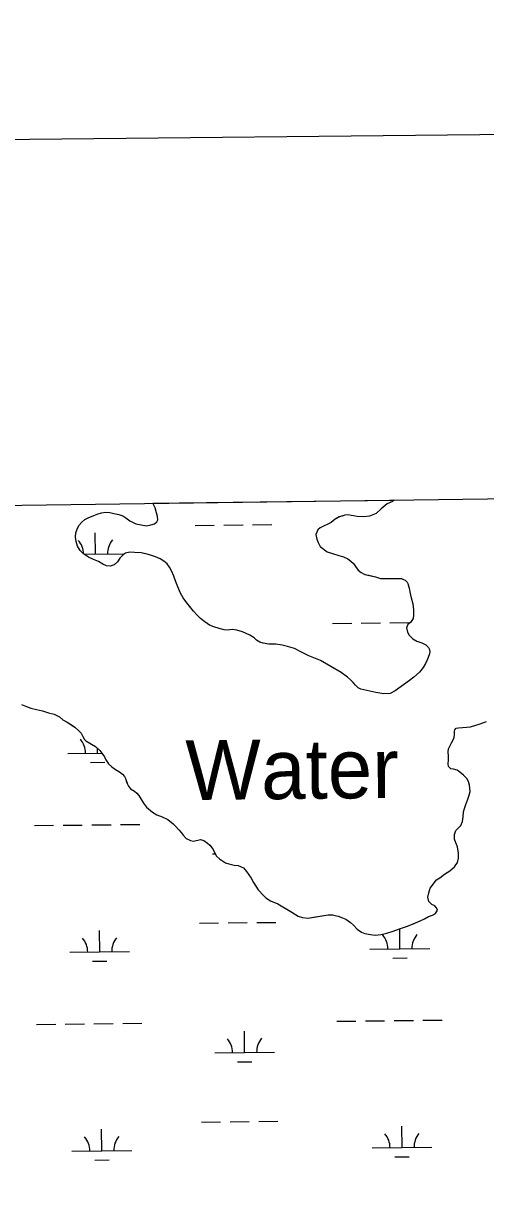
# Model space of a CAD drawing. Extents: x 3734862 to 3772949, y 391520 to 417239.
# Drawn here: x 3752854 to 3753627, y 414076 to 416022 of the extents above; entities that cross this region are included whole.
import ezdxf

# ---------------------------------------------------------------- set-up
doc = ezdxf.new("R2010")
doc.units = 0
for name, color, linetype in [('V-ANNO-SYMB', 7, 'Continuous'), ('V-GRID-FRAM', 7, 'Continuous'), ('V-RIVR-IDEN', 7, 'Continuous'), ('V-TOPO-SHOR', 7, 'Continuous'), ('V-WETL-SWMP', 7, 'Continuous')]:
    doc.layers.add(name, color=color, linetype=linetype)

msp = doc.modelspace()

# ---------------------------------------------------------------- linework, layer by layer
at = {"layer": 'V-ANNO-SYMB'}
msp.add_lwpolyline([(3738444.4, 392757.5), (3771525.7, 393106.9), (3771283.7, 416022.2), (3738202.3, 415672.8), (3738444.4, 392757.5)], dxfattribs=at)
at = {"layer": 'V-GRID-FRAM'}
msp.add_lwpolyline([(3738832.3, 415033.8), (3770599.2, 415447.4), (3770843.8, 397266.6), (3739061.1, 396852.8), (3738832.3, 415033.8)], dxfattribs=at)
at = {"layer": 'V-TOPO-SHOR'}
for points in [[(3753098.7, 415112.6), (3753094.6, 415117.8), (3753089.5, 415122.5), (3753083.2, 415126.3), (3753075.2, 415129.6), (3753065.4, 415132.8), (3753059, 415134.5), (3753051.4, 415136.6), (3753040.1, 415137), (3753032.3, 415137.3), (3753025.4, 415135.7), (3753021.7, 415133.5), (3753015.7, 415127.2), (3753011.7, 415121.2), (3753006.5, 415116.3), (3752999.6, 415114.1), (3752993.6, 415114.8), (3752987.3, 415117.7), (3752979.9, 415121.9), (3752971.7, 415125.2), (3752963.3, 415128.9), (3752955.1, 415134.5), (3752949.4, 415140.3), (3752945, 415147.8), (3752942.6, 415155.4), (3752941.8, 415162.8), (3752942.3, 415170.1), (3752944.3, 415175.9), (3752947, 415182), (3752952.2, 415187.7), (3752957.4, 415192.2), (3752963, 415195.2), (3752972, 415199.1), (3752977.6, 415201.1), (3752985, 415203.3), (3752992.4, 415204.3), (3752999.1, 415203.8), (3753005.7, 415202.4), (3753013.9, 415200.4), (3753020.9, 415198.1), (3753026, 415195.2), (3753032.5, 415189.9), (3753042.5, 415184.9), (3753060.4, 415181.4), (3753067.6, 415183.1), (3753073.7, 415185.1), (3753077.7, 415188.1), (3753079.3, 415191.6), (3753078.7, 415197.1), (3753076.9, 415203.5), (3753074.7, 415211.5), (3753070.7, 415219.2)], [(3753474.3, 415224.4), (3753471.6, 415222.2), (3753462.5, 415218.1), (3753452.6, 415210.2), (3753444.4, 415202.1), (3753432.9, 415197.6), (3753423.6, 415196.4), (3753412.7, 415196.9), (3753406.6, 415198), (3753402.3, 415199), (3753397.6, 415199.7), (3753391.8, 415199.3), (3753387.1, 415197.9), (3753382.6, 415196.5), (3753375.5, 415192.7), (3753368.9, 415187.2), (3753350.6, 415178.1)], [(3753350.6, 415178.1), (3753346.7, 415174.8), (3753343.6, 415166.8), (3753345.1, 415159.4), (3753347, 415153.6), (3753350.8, 415146.9), (3753362.4, 415137.9), (3753371.1, 415135.2), (3753381.9, 415132.1), (3753389.5, 415129.8), (3753396.8, 415126.2), (3753401.6, 415122.7), (3753406.2, 415118.6), (3753409.9, 415113.4), (3753414.2, 415107.6), (3753418.9, 415103.3), (3753425.2, 415100.4), (3753431.8, 415098.9), (3753443, 415096.3), (3753451.6, 415093.6), (3753465.2, 415093.7), (3753474.2, 415093.5), (3753481.6, 415093.6), (3753486.5, 415093.2), (3753490, 415091.9), (3753492.5, 415090.7), (3753496.1, 415087.2), (3753497.2, 415085.1), (3753499.2, 415077.5), (3753501.1, 415068.4), (3753503, 415061), (3753505.5, 415051), (3753506.7, 415040.9), (3753506.5, 415032.5), (3753506, 415026.7), (3753503.7, 415023.3), (3753501.4, 415020), (3753496.9, 415016.7), (3753495.2, 415011), (3753496.4, 415003.6), (3753499.6, 414998.4), (3753505.4, 414992.7), (3753512.1, 414988.7), (3753520.3, 414985.6), (3753527.1, 414982.5), (3753531.9, 414978.3), (3753533.6, 414974.6), (3753533.9, 414970.7), (3753532.9, 414965.8), (3753530, 414958.4), (3753526.8, 414951.5), (3753522.9, 414944.7), (3753516.9, 414937), (3753507.4, 414928.6), (3753500.2, 414922.9), (3753476, 414905.8), (3753467.4, 414901.2), (3753456.9, 414900.8), (3753443.6, 414902.8), (3753418.8, 414908.5), (3753413.9, 414910.8), (3753409.4, 414915.1), (3753405.9, 414919.6), (3753401.2, 414924.2), (3753396.3, 414928.5), (3753385.5, 414936.4), (3753350.9, 414956.5), (3753331.5, 414963.9), (3753318.4, 414970.9), (3753307.8, 414976.1), (3753296.1, 414979.9), (3753286.9, 414982.2), (3753276.4, 414983.7), (3753264.7, 414983.8), (3753255.1, 414985.1), (3753249.5, 414986.8), (3753244.2, 414990.3), (3753240.4, 414994.2), (3753233, 414998.6), (3753227.1, 415001.5), (3753220.5, 415004), (3753211.1, 415006.8), (3753203.7, 415008), (3753195.7, 415007.3), (3753190, 415007.7), (3753181.7, 415009.6), (3753173.1, 415012.4), (3753165.6, 415015.5), (3753157.8, 415020.7), (3753150.7, 415026.7), (3753144.7, 415032.1), (3753138.8, 415038.9), (3753132.5, 415046.7), (3753127.6, 415052.9), (3753121.7, 415061.2), (3753116.9, 415068.8), (3753112.4, 415079.7), (3753109.4, 415088.1), (3753105.8, 415097.4), (3753101.9, 415106.2), (3753098.7, 415112.6)], [(3752851.5, 414882.5), (3752859.9, 414879.2), (3752866.9, 414876.8), (3752876.3, 414874.5), (3752886.2, 414872.2), (3752896.7, 414869), (3752905.9, 414866.3), (3752914.7, 414862.3), (3752920.6, 414857.1), (3752927.8, 414853), (3752934.8, 414848.4), (3752940.5, 414844.7), (3752947.3, 414838.7), (3752951.3, 414834.7), (3752953.6, 414829.4), (3752956.8, 414824.4), (3752958.7, 414821.7), (3752968.1, 414816.1), (3752974.8, 414812.2), (3752982, 414805.9), (3752985.7, 414801.2), (3752989.9, 414795.4), (3752992.4, 414790), (3752996.8, 414783.6), (3753002.2, 414778.2), (3753008.5, 414773.9), (3753015.1, 414770.1), (3753020.4, 414766.2), (3753023.6, 414762.3), (3753025.1, 414758.7), (3753026.9, 414753.6), (3753028.3, 414749.5), (3753030.1, 414746), (3753033.8, 414741.6), (3753040.3, 414737.7), (3753044.2, 414734.2), (3753047.5, 414730.6), (3753055.4, 414717.6), (3753060.5, 414711.2), (3753070.3, 414702.5), (3753077.5, 414698.1), (3753086.7, 414694.6), (3753096, 414690.4), (3753104.8, 414682.9), (3753108.6, 414679.2), (3753114.1, 414673.2), (3753118.2, 414668.4), (3753121.3, 414663.9), (3753126.4, 414658.7), (3753134, 414655.2), (3753138.9, 414654.1), (3753150.8, 414656.9), (3753156, 414655), (3753162.3, 414650.9), (3753166, 414647.2), (3753171.5, 414640.1), (3753173.3, 414636.2)], [(3753577.2, 414842.8), (3753577.4, 414843), (3753581.7, 414843.4), (3753601.7, 414845.1), (3753618.2, 414850.3), (3753628.9, 414854.4)], [(3753173.3, 414636.2), (3753177.2, 414628.8), (3753182.3, 414624.6), (3753192.3, 414618), (3753197.9, 414616.1), (3753206.7, 414614.2), (3753213.7, 414613.1), (3753222.5, 414609.3), (3753227.6, 414603.3), (3753231.5, 414597.6), (3753235.5, 414592), (3753239, 414585), (3753247.1, 414572.8), (3753256.1, 414563), (3753260, 414559.3), (3753267.6, 414554.1), (3753273.3, 414551.8), (3753279.7, 414549.1), (3753303.4, 414535.2), (3753313.7, 414528.5), (3753321.3, 414526.4), (3753330.3, 414525.3), (3753339.6, 414526.7), (3753353.2, 414528.9), (3753363.9, 414530.6), (3753371.1, 414530.6), (3753375.2, 414529.9), (3753380.5, 414528.5), (3753388.1, 414525.7), (3753393.4, 414523.4), (3753401.4, 414518), (3753406.3, 414513.5), (3753412.4, 414507.1), (3753419.6, 414501.9), (3753425.4, 414499.8), (3753434.6, 414497.7), (3753442.4, 414496.8), (3753452.3, 414498.2), (3753462.2, 414500.1), (3753472.7, 414503.4), (3753483.4, 414507.2), (3753494.7, 414511.6), (3753502, 414513.9), (3753507.7, 414516.3), (3753517.8, 414520.7), (3753525.1, 414524.2), (3753531.9, 414527.8), (3753538.3, 414530.3), (3753543.4, 414533.1), (3753546.8, 414538.4), (3753545.3, 414542.6), (3753542.5, 414545.9), (3753537.4, 414548.4), (3753532.2, 414553.1), (3753530.6, 414560.4), (3753532.5, 414567.7), (3753534.7, 414575.7), (3753545, 414589.2), (3753550.8, 414592.5), (3753558.7, 414598.6), (3753567.6, 414604.5), (3753575, 414611.1), (3753580, 414618.6), (3753581.7, 414625.6), (3753581.7, 414633.8), (3753580, 414644.7), (3753577.5, 414651.3), (3753575.3, 414657.5), (3753575.2, 414665.5), (3753577.3, 414671.9), (3753582.4, 414676.8), (3753585.6, 414680.3), (3753588.5, 414686.8), (3753589.4, 414694.5), (3753590.2, 414702.9), (3753591.7, 414708.8), (3753594, 414715.4), (3753597.6, 414724.2), (3753599.9, 414731.2), (3753601.2, 414737.3), (3753600.4, 414747.6), (3753598.8, 414753.8), (3753596, 414758.8), (3753590.4, 414764.2), (3753584.3, 414769.5), (3753579.4, 414772.9), (3753573.6, 414774.6), (3753569.3, 414775), (3753565.3, 414779.1), (3753564.3, 414783.3), (3753565.1, 414790.2), (3753565.2, 414796.2), (3753564.6, 414803.4), (3753565, 414808.8), (3753567.1, 414813.1), (3753570.3, 414818.8), (3753574.8, 414827), (3753574.9, 414833.2), (3753574.9, 414838.1), (3753575.5, 414840.4), (3753577.2, 414842.8)]]:
    msp.add_lwpolyline(points, dxfattribs=at)
at = {"layer": 'V-WETL-SWMP'}
for p, q in [((3753070.7, 415219.2), (3753474.3, 415224.4)), ((3753074.7, 415211.5), (3753070.7, 415219.2)), ((3753462.5, 415218.1), (3753452.6, 415210.2)), ((3753471.6, 415222.2), (3753462.5, 415218.1)), ((3753474.3, 415224.4), (3753471.6, 415222.2)), ((3752963, 415195.2), (3752972, 415199.1)), ((3752972, 415199.1), (3752977.6, 415201.1)), ((3752977.6, 415201.1), (3752985, 415203.3)), ((3752985, 415203.3), (3752992.4, 415204.3)), ((3752992.4, 415204.3), (3752999.1, 415203.8)), ((3752999.1, 415203.8), (3753005.7, 415202.4)), ((3753005.7, 415202.4), (3753013.9, 415200.4)), ((3753013.9, 415200.4), (3753020.9, 415198.1)), ((3753078.7, 415197.1), (3753074.7, 415211.5)), ((3753391.8, 415199.3), (3753382.7, 415196.5)), ((3753397.6, 415199.7), (3753391.8, 415199.3)), ((3753402.3, 415199), (3753397.6, 415199.7)), ((3753406.6, 415198), (3753402.3, 415199)), ((3753444.4, 415202.1), (3753432.9, 415197.6)), ((3753452.6, 415210.2), (3753444.4, 415202.1)), ((3752944.3, 415175.9), (3752947, 415182)), ((3752947, 415182), (3752952.2, 415187.7)), ((3752952.2, 415187.7), (3752957.4, 415192.2)), ((3752957.4, 415192.2), (3752963, 415195.2)), ((3753020.9, 415198.1), (3753026, 415195.2)), ((3753026, 415195.2), (3753032.5, 415189.9)), ((3753032.5, 415189.9), (3753042.5, 415184.9)), ((3753042.5, 415184.9), (3753060.4, 415181.3)), ((3753060.4, 415181.3), (3753067.6, 415183.1)), ((3753067.6, 415183.1), (3753073.7, 415185.1)), ((3753073.7, 415185.1), (3753077.7, 415188.1)), ((3753077.7, 415188.1), (3753079.3, 415191.6)), ((3753079.3, 415191.6), (3753078.7, 415197.1)), ((3753141.6, 415182.3), (3753173.6, 415182.6)), ((3753189.6, 415182.8), (3753221.6, 415183.1)), ((3753237.6, 415183.3), (3753269.6, 415183.6)), ((3753368.9, 415187.2), (3753350.6, 415178.1)), ((3753375.5, 415192.7), (3753368.9, 415187.2)), ((3753382.7, 415196.5), (3753375.5, 415192.7)), ((3753412.7, 415196.9), (3753406.6, 415198)), ((3753423.6, 415196.4), (3753412.7, 415196.9)), ((3753432.9, 415197.6), (3753423.6, 415196.4)), ((3752941.8, 415162.8), (3752942.3, 415170.1)), ((3752942.6, 415155.4), (3752941.8, 415162.8)), ((3752942.3, 415170.1), (3752944.3, 415175.9)), ((3752975, 415134.1), (3752974.7, 415170.1)), ((3753346.7, 415174.8), (3753343.6, 415166.8)), ((3753343.6, 415166.8), (3753345.1, 415159.4)), ((3753345.1, 415159.4), (3753347, 415153.6)), ((3753350.6, 415178.1), (3753346.7, 415174.8)), ((3752945, 415147.8), (3752942.6, 415155.4)), ((3752949.4, 415140.3), (3752945, 415147.8)), ((3752955.1, 415134.5), (3752949.4, 415140.3)), ((3753347, 415153.6), (3753350.8, 415146.9)), ((3753350.8, 415146.9), (3753362.4, 415137.9)), ((3752963.3, 415128.9), (3752955.1, 415134.5)), ((3752955.9, 415133.9), (3753023.6, 415134.6)), ((3752971.7, 415125.2), (3752963.3, 415128.9)), ((3752979.9, 415121.9), (3752971.7, 415125.2)), ((3752987.3, 415117.7), (3752979.9, 415121.9)), ((3753011.7, 415121.2), (3753006.5, 415116.3)), ((3753015.7, 415127.2), (3753011.7, 415121.2)), ((3753021.7, 415133.5), (3753015.7, 415127.2)), ((3753025.4, 415135.7), (3753021.7, 415133.5)), ((3753032.3, 415137.3), (3753025.4, 415135.7)), ((3753040.1, 415137), (3753032.3, 415137.3)), ((3753051.4, 415136.6), (3753040.1, 415137)), ((3753065.4, 415132.8), (3753051.4, 415136.6)), ((3753075.2, 415129.6), (3753065.4, 415132.8)), ((3753083.2, 415126.3), (3753075.2, 415129.6)), ((3753089.5, 415122.5), (3753083.2, 415126.3)), ((3753094.6, 415117.8), (3753089.5, 415122.5)), ((3753362.4, 415137.9), (3753371.1, 415135.2)), ((3753371.1, 415135.2), (3753381.9, 415132.1)), ((3753381.9, 415132.1), (3753389.5, 415129.8)), ((3753389.5, 415129.8), (3753396.8, 415126.2)), ((3753396.8, 415126.2), (3753401.6, 415122.7)), ((3753401.6, 415122.7), (3753406.2, 415118.6)), ((3752985.5, 415118.8), (3752987.2, 415118.8)), ((3752993.6, 415114.8), (3752987.3, 415117.7)), ((3752999.6, 415114.1), (3752993.6, 415114.8)), ((3753006.5, 415116.3), (3752999.6, 415114.1)), ((3753098.7, 415112.6), (3753094.6, 415117.8)), ((3753101.9, 415106.2), (3753098.7, 415112.6)), ((3753105.8, 415097.4), (3753101.9, 415106.2)), ((3753406.2, 415118.6), (3753409.9, 415113.4)), ((3753409.9, 415113.4), (3753414.2, 415107.6)), ((3753414.2, 415107.6), (3753418.9, 415103.3)), ((3753418.9, 415103.3), (3753425.2, 415100.4)), ((3753109.4, 415088.1), (3753105.8, 415097.4)), ((3753112.4, 415079.7), (3753109.4, 415088.1)), ((3753425.2, 415100.4), (3753443, 415096.3)), ((3753443, 415096.3), (3753451.6, 415093.6)), ((3753451.6, 415093.6), (3753465.2, 415093.7)), ((3753465.2, 415093.7), (3753474.2, 415093.5)), ((3753474.2, 415093.5), (3753481.6, 415093.6)), ((3753481.6, 415093.6), (3753486.5, 415093.2)), ((3753486.5, 415093.2), (3753490, 415091.9)), ((3753490, 415091.9), (3753492.5, 415090.7)), ((3753492.5, 415090.7), (3753496.1, 415087.2)), ((3753496.1, 415087.2), (3753497.2, 415085.1)), ((3753497.2, 415085.1), (3753499.2, 415077.5)), ((3753116.9, 415068.8), (3753112.4, 415079.7)), ((3753121.7, 415061.2), (3753116.9, 415068.8)), ((3753499.2, 415077.5), (3753501.1, 415068.4)), ((3753501.1, 415068.4), (3753503, 415061)), ((3753127.6, 415052.9), (3753121.7, 415061.2)), ((3753138.8, 415038.9), (3753127.6, 415052.9)), ((3753503, 415061), (3753505.5, 415051)), ((3753505.5, 415051), (3753506.7, 415040.9)), ((3753144.7, 415032.1), (3753138.8, 415038.9)), ((3753150.7, 415026.7), (3753144.7, 415032.1)), ((3753157.8, 415020.7), (3753150.7, 415026.7)), ((3753506, 415026.7), (3753501.4, 415020)), ((3753506.5, 415032.5), (3753506, 415026.7)), ((3753506.7, 415040.9), (3753506.5, 415032.5)), ((3753165.6, 415015.5), (3753157.8, 415020.7)), ((3753173.1, 415012.4), (3753165.6, 415015.5)), ((3753181.7, 415009.6), (3753173.1, 415012.4)), ((3753190.1, 415007.7), (3753181.7, 415009.6)), ((3753195.7, 415007.3), (3753190.1, 415007.7)), ((3753203.7, 415008), (3753195.7, 415007.3)), ((3753211.1, 415006.8), (3753203.7, 415008)), ((3753220.5, 415004), (3753211.1, 415006.8)), ((3753227.1, 415001.5), (3753220.5, 415004)), ((3753371.3, 415018.2), (3753403.3, 415018.5)), ((3753419.3, 415018.7), (3753451.3, 415019.1)), ((3753467.3, 415019.2), (3753499.3, 415019.6)), ((3753496.9, 415016.7), (3753495.2, 415011)), ((3753495.2, 415011), (3753496.4, 415003.6)), ((3753501.4, 415020), (3753496.9, 415016.7)), ((3753233, 414998.6), (3753227.1, 415001.5)), ((3753240.4, 414994.2), (3753233, 414998.6)), ((3753244.2, 414990.3), (3753240.4, 414994.2)), ((3753249.5, 414986.8), (3753244.2, 414990.3)), ((3753255.1, 414985.1), (3753249.5, 414986.8)), ((3753264.7, 414983.8), (3753255.1, 414985.1)), ((3753496.4, 415003.6), (3753499.6, 414998.4)), ((3753499.6, 414998.4), (3753505.4, 414992.7)), ((3753505.4, 414992.7), (3753512.1, 414988.7)), ((3753512.1, 414988.7), (3753520.3, 414985.6)), ((3753520.3, 414985.6), (3753527.1, 414982.5)), ((3753276.4, 414983.7), (3753264.7, 414983.8)), ((3753286.9, 414982.2), (3753276.4, 414983.7)), ((3753296.1, 414979.9), (3753286.9, 414982.2)), ((3753307.8, 414976.1), (3753296.1, 414979.9)), ((3753318.4, 414970.9), (3753307.8, 414976.1)), ((3753331.5, 414963.9), (3753318.4, 414970.9)), ((3753527.1, 414982.5), (3753531.9, 414978.3)), ((3753532.9, 414965.8), (3753530, 414958.4)), ((3753531.9, 414978.3), (3753533.6, 414974.6)), ((3753533.9, 414970.7), (3753532.9, 414965.8)), ((3753533.6, 414974.6), (3753533.9, 414970.7)), ((3753350.9, 414956.4), (3753331.5, 414963.9)), ((3753385.5, 414936.4), (3753350.9, 414956.4)), ((3753526.8, 414951.5), (3753522.9, 414944.7)), ((3753530, 414958.4), (3753526.8, 414951.5)), ((3753396.3, 414928.5), (3753385.5, 414936.4)), ((3753401.2, 414924.2), (3753396.3, 414928.5)), ((3753507.4, 414928.6), (3753500.2, 414922.9)), ((3753516.9, 414937), (3753507.4, 414928.6)), ((3753522.9, 414944.7), (3753516.9, 414937)), ((3753405.9, 414919.6), (3753401.2, 414924.2)), ((3753409.4, 414915.1), (3753405.9, 414919.6)), ((3753413.9, 414910.8), (3753409.4, 414915.1)), ((3753418.8, 414908.5), (3753413.9, 414910.8)), ((3753443.6, 414902.8), (3753418.8, 414908.5)), ((3753500.2, 414922.9), (3753476, 414905.8)), ((3753456.9, 414900.8), (3753443.6, 414902.8)), ((3753467.4, 414901.2), (3753456.9, 414900.8)), ((3753476, 414905.8), (3753467.4, 414901.2)), ((3752928.6, 414800.9), (3752985.5, 414801.5)), ((3752978.6, 414801.4), (3752978.5, 414809)), ((3752966.7, 414785.9), (3752990.7, 414786.1)), ((3752873, 414680.2), (3752905, 414680.6)), ((3752921, 414680.8), (3752953, 414681.1)), ((3752969, 414681.3), (3753001, 414681.6)), ((3753017, 414681.8), (3753049, 414682.1)), ((3753170.8, 414632.7), (3753175.1, 414632.7)), ((3753148.6, 414517), (3753180.6, 414517.3)), ((3753196.6, 414517.5), (3753228.6, 414517.8)), ((3753244.6, 414518), (3753276.6, 414518.3)), ((3752982.1, 414468.8), (3752981.7, 414504.8)), ((3753483.9, 414474.1), (3753483.6, 414507.3)), ((3752932.1, 414468.3), (3753032.1, 414469.3)), ((3753433.9, 414473.6), (3753533.9, 414474.6)), ((3753472.1, 414458.5), (3753496.1, 414458.8)), ((3752970.2, 414453.2), (3752994.2, 414453.5)), ((3752876.5, 414347.6), (3752908.5, 414347.9)), ((3752924.5, 414348.1), (3752956.5, 414348.4)), ((3752972.5, 414348.6), (3753004.5, 414348.9)), ((3753020.5, 414349.1), (3753052.5, 414349.5)), ((3753378.4, 414352.9), (3753410.4, 414353.2)), ((3753426.4, 414353.4), (3753458.4, 414353.7)), ((3753474.4, 414353.9), (3753506.4, 414354.2)), ((3753522.4, 414354.4), (3753554.4, 414354.8)), ((3753224.3, 414300.5), (3753223.9, 414336.5)), ((3753174.3, 414300), (3753274.3, 414301.1)), ((3753212.5, 414285), (3753236.5, 414285.2)), ((3752985.6, 414136.1), (3752985.2, 414172.1)), ((3753152.1, 414184.3), (3753184.1, 414184.7)), ((3753200.1, 414184.8), (3753232.1, 414185.2)), ((3753248.1, 414185.3), (3753280.1, 414185.7)), ((3753487.5, 414141.4), (3753487.1, 414177.4)), ((3752935.6, 414135.6), (3753035.6, 414136.7)), ((3753437.5, 414140.9), (3753537.5, 414142)), ((3752973.7, 414120.6), (3752997.7, 414120.8)), ((3753475.6, 414125.9), (3753499.6, 414126.1))]:
    msp.add_line(p, q, dxfattribs=at)
for points in [[(3752851.5, 414882.5), (3752859.9, 414879.2), (3752866.9, 414876.8), (3752876.3, 414874.5), (3752886.2, 414872.2), (3752896.7, 414869), (3752905.9, 414866.3), (3752914.7, 414862.3), (3752920.6, 414857.1), (3752927.8, 414853), (3752940.5, 414844.7), (3752947.3, 414838.7), (3752951.3, 414834.7), (3752953.6, 414829.4), (3752956.8, 414824.4), (3752958.7, 414821.7), (3752974.8, 414812.2), (3752982, 414805.9), (3752985.7, 414801.2), (3752989.9, 414795.4), (3752992.4, 414790), (3752996.8, 414783.6), (3753002.2, 414778.2), (3753008.5, 414773.9), (3753015.1, 414770.1), (3753020.4, 414766.2), (3753023.6, 414762.3), (3753025.1, 414758.7), (3753028.3, 414749.5), (3753030.1, 414746), (3753033.8, 414741.6), (3753040.3, 414737.7), (3753044.2, 414734.2), (3753047.5, 414730.6), (3753055.4, 414717.6), (3753060.5, 414711.2), (3753070.3, 414702.5), (3753077.5, 414698.1), (3753086.7, 414694.6), (3753096, 414690.4), (3753104.8, 414682.9), (3753108.6, 414679.2), (3753114.1, 414673.2), (3753118.2, 414668.4), (3753121.3, 414663.9), (3753126.4, 414658.7), (3753134, 414655.2), (3753138.9, 414654.1), (3753150.8, 414656.9)], [(3753577.2, 414842.8), (3753577.4, 414843), (3753581.7, 414843.4), (3753601.7, 414845.1), (3753618.2, 414850.3), (3753628.9, 414854.4)], [(3753150.8, 414656.9), (3753156, 414655), (3753162.3, 414650.9), (3753166, 414647.2), (3753171.5, 414640.1), (3753173.3, 414636.2), (3753177.2, 414628.8), (3753182.3, 414624.6), (3753192.3, 414618), (3753197.9, 414616.1), (3753206.7, 414614.2), (3753213.7, 414613.1), (3753222.5, 414609.3), (3753227.6, 414603.3), (3753235.5, 414592), (3753239, 414585), (3753247.1, 414572.8), (3753256.1, 414563), (3753260, 414559.3), (3753267.6, 414554.1), (3753279.7, 414549.1), (3753303.4, 414535.2), (3753313.7, 414528.5), (3753321.3, 414526.4), (3753330.3, 414525.3), (3753363.9, 414530.6), (3753371.1, 414530.6), (3753375.2, 414529.9), (3753380.5, 414528.5), (3753388.1, 414525.7), (3753393.4, 414523.4), (3753401.4, 414518), (3753406.3, 414513.5), (3753412.4, 414507.1), (3753419.6, 414501.9), (3753425.4, 414499.8), (3753434.6, 414497.7), (3753442.4, 414496.8), (3753452.3, 414498.2), (3753462.2, 414500.1), (3753472.7, 414503.4), (3753483.4, 414507.2), (3753494.7, 414511.6), (3753502, 414513.9), (3753517.8, 414520.7), (3753525.1, 414524.2), (3753531.9, 414527.8), (3753538.3, 414530.3), (3753543.4, 414533.1), (3753546.8, 414538.4), (3753545.3, 414542.6), (3753542.5, 414545.9), (3753537.4, 414548.4), (3753532.2, 414553.1), (3753530.6, 414560.4), (3753532.5, 414567.7), (3753534.7, 414575.7), (3753545, 414589.2), (3753550.8, 414592.5), (3753558.7, 414598.6), (3753567.6, 414604.5), (3753575, 414611.1), (3753580, 414618.6), (3753581.7, 414625.6), (3753581.7, 414633.8), (3753580, 414644.7), (3753577.5, 414651.3), (3753575.3, 414657.5), (3753575.2, 414665.5), (3753577.3, 414671.9), (3753582.4, 414676.8), (3753585.6, 414680.3), (3753588.5, 414686.8), (3753589.4, 414694.5), (3753590.2, 414702.9), (3753591.7, 414708.8), (3753594, 414715.4), (3753597.6, 414724.2), (3753599.9, 414731.2), (3753601.2, 414737.3), (3753600.4, 414747.6), (3753598.8, 414753.8), (3753596, 414758.8), (3753590.4, 414764.2), (3753584.3, 414769.5), (3753579.4, 414772.9), (3753573.6, 414774.6), (3753569.3, 414775), (3753565.3, 414779.1), (3753564.3, 414783.3), (3753565.1, 414790.2), (3753565.2, 414796.2), (3753564.6, 414803.4), (3753565, 414808.8), (3753567.1, 414813.1), (3753570.3, 414818.8), (3753574.8, 414827), (3753574.9, 414833.2), (3753574.9, 414838.1), (3753575.5, 414840.4), (3753577.2, 414842.8)]]:
    msp.add_lwpolyline(points, dxfattribs=at)
for centre, start, end in [((3752919.8, 415134), 0.7941, 41.377), ((3753030.3, 415135.2), 139.8334, 181.377), ((3753272.5, 414966.9), 139.8334, 140.2319), ((3752923.3, 414801.3), 359.8334, 41.377), ((3753539.2, 414475.1), 139.8334, 181.377), ((3752926.8, 414468.7), 359.8334, 41.377), ((3753037.3, 414469.8), 139.8334, 181.377), ((3753428.7, 414474), 359.8334, 41.377), ((3753169.1, 414300.4), 359.8334, 41.377), ((3753279.6, 414301.6), 139.8334, 181.377), ((3752930.3, 414136), 359.8334, 41.377), ((3753040.8, 414137.2), 139.8334, 181.377), ((3753432.2, 414141.3), 359.8334, 41.377), ((3753542.7, 414142.5), 139.8334, 181.377)]:
    msp.add_arc(centre, 35.2, start, end, dxfattribs=at)

# ---------------------------------------------------------------- texts
at = {"layer": 'V-RIVR-IDEN'}
msp.add_text('Water', height=100, rotation=0.6, dxfattribs=at).set_placement((3753126, 414722.8))

doc.saveas('drawing.dxf')
